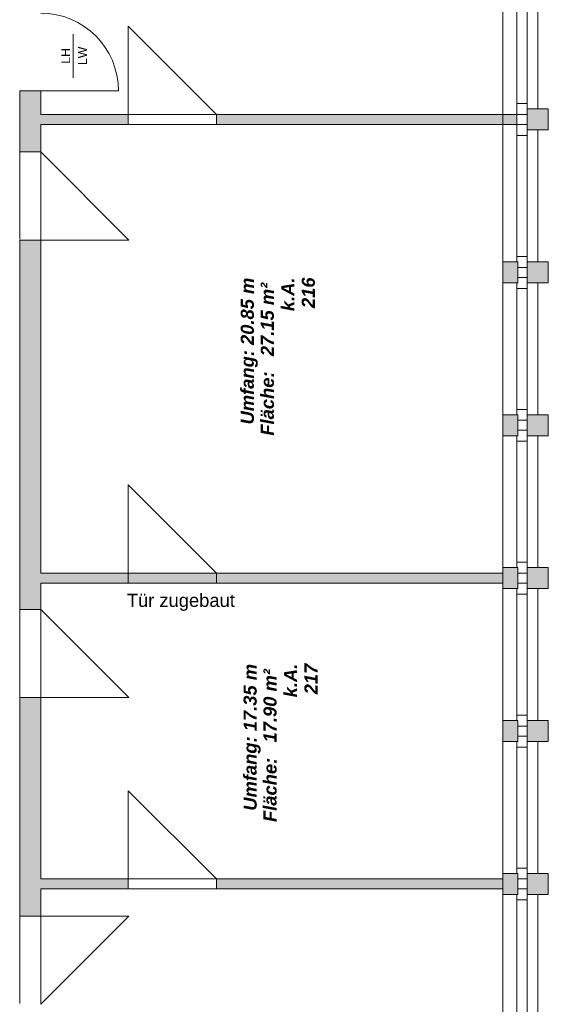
# Model space of a CAD drawing. Header units: metres. Extents: x -45 to 152, y -127 to 99.
# Tile 408 of 415: x -6 to 0, y 43 to 54. Entities that reach past the tile are written whole.
import ezdxf

# ---------------------------------------------------------------- set-up
doc = ezdxf.new("R2010")
doc.units = ezdxf.units.M
doc.linetypes.add('gestrichelt - 01', pattern=[2, 1, -1])
doc.layers.add('_OG 2 - B (3D)', color=7, linetype='Continuous', lineweight=9)
doc.layers.add('COE_Bestand-allg.', color=7, linetype='Continuous', lineweight=9)
doc.styles.add('Arial', font='arial.ttf')
doc.styles.add('Arial (bold italic)', font='arialbi.ttf')

# ---------------------------------------------------------------- blocks, each defined once
blk = doc.blocks.new('Group-15')
at = {"layer": 'COE_Bestand-allg.', "linetype": 'Continuous', "lineweight": 0, "transparency": 33554687}
for points in [[(-5.825, 52.363), (-5.825, 52.675), (-4.825, 52.675), (-4.825, 52.79), (-5.825, 52.79), (-5.825, 53.06), (-6.065, 53.06), (-6.065, 52.363)], [(-0.378, 52.675), (-0.378, 52.79), (-3.815, 52.79), (-3.815, 52.675)], [(-0.018, 52.613), (-0.018, 52.853), (-0.258, 52.853), (-0.258, 52.613)], [(-5.825, 47.125), (-5.825, 47.425), (-4.825, 47.425), (-4.825, 47.54), (-5.825, 47.54), (-5.825, 51.353), (-6.065, 51.353), (-6.065, 47.125)], [(-0.365, 50.863), (-0.365, 51.103), (-0.538, 51.103), (-0.538, 50.863)], [(-0.018, 50.863), (-0.018, 51.103), (-0.258, 51.103), (-0.258, 50.863)], [(-0.365, 49.113), (-0.365, 49.353), (-0.538, 49.353), (-0.538, 49.113)], [(-0.018, 49.113), (-0.018, 49.353), (-0.258, 49.353), (-0.258, 49.113)], [(-0.365, 47.363), (-0.365, 47.603), (-0.538, 47.603), (-0.538, 47.363)], [(-0.018, 47.363), (-0.018, 47.603), (-0.258, 47.603), (-0.258, 47.363)], [(-3.815, 47.425), (-3.815, 47.54), (-4.825, 47.54), (-4.825, 47.425)], [(-0.538, 47.425), (-0.538, 47.54), (-3.815, 47.54), (-3.815, 47.425)], [(-5.825, 43.615), (-5.825, 43.925), (-4.825, 43.925), (-4.825, 44.04), (-5.825, 44.04), (-5.825, 46.115), (-6.065, 46.115), (-6.065, 43.615)], [(-0.365, 45.613), (-0.365, 45.853), (-0.538, 45.853), (-0.538, 45.613)], [(-0.018, 45.613), (-0.018, 45.853), (-0.258, 45.853), (-0.258, 45.613)], [(-0.365, 43.863), (-0.365, 44.103), (-0.538, 44.103), (-0.538, 43.863)], [(-0.018, 43.863), (-0.018, 44.103), (-0.258, 44.103), (-0.258, 43.863)], [(-0.538, 43.925), (-0.538, 44.04), (-3.815, 44.04), (-3.815, 43.925)]]:
    blk.add_hatch(color=252, dxfattribs=at).paths.add_polyline_path(points)
at = {"layer": 'COE_Bestand-allg.', "color": 7, "linetype": 'Continuous', "lineweight": 9, "transparency": 33554687}
for p, q in [((-0.538, 51.103), (-0.538, 54.363)), ((-0.138, 52.853), (-0.138, 54.363)), ((-0.378, 52.915), (-0.378, 54.3)), ((-0.258, 52.915), (-0.258, 54.3)), ((-4.825, 52.79), (-4.825, 53.8)), ((-4.825, 53.8), (-3.815, 52.79)), ((-5.453, 53.211), (-5.453, 53.711)), ((-5.825, 53.06), (-6.065, 53.06)), ((-6.065, 53.06), (-6.065, 52.363)), ((-5.825, 53.06), (-4.935, 53.06)), ((-5.825, 53.06), (-5.825, 52.79)), ((-0.378, 52.79), (-0.378, 52.915)), ((-0.258, 52.915), (-0.378, 52.915)), ((-0.258, 52.853), (-0.258, 52.915)), ((-4.825, 52.79), (-5.825, 52.79)), ((-4.825, 52.79), (-4.825, 52.675)), ((-3.815, 52.79), (-3.815, 52.675)), ((-0.378, 52.79), (-3.815, 52.79)), ((-0.378, 52.79), (-0.378, 52.675)), ((-0.258, 52.79), (-0.378, 52.79)), ((-5.825, 52.675), (-5.825, 52.363)), ((-4.825, 52.675), (-5.825, 52.675)), ((-0.378, 52.675), (-3.815, 52.675)), ((-0.378, 52.675), (-0.378, 52.55)), ((-0.258, 52.675), (-0.378, 52.675)), ((-0.258, 52.55), (-0.378, 52.55)), ((-0.378, 52.55), (-0.378, 51.165)), ((-0.258, 52.613), (-0.258, 52.55)), ((-0.258, 52.55), (-0.258, 51.165)), ((-0.138, 52.613), (-0.138, 51.103)), ((-5.825, 52.363), (-6.065, 52.363)), ((-4.815, 51.353), (-5.825, 52.363)), ((-6.065, 51.353), (-6.065, 47.125)), ((-5.825, 51.353), (-6.065, 51.353)), ((-5.825, 51.353), (-5.825, 47.54)), ((-5.825, 51.353), (-4.815, 51.353)), ((-0.378, 51.103), (-0.378, 51.165)), ((-0.258, 51.165), (-0.378, 51.165)), ((-0.258, 51.103), (-0.258, 51.165)), ((-0.258, 51.04), (-0.365, 51.04)), ((-0.538, 50.863), (-0.538, 47.603)), ((-0.378, 50.863), (-0.378, 50.8)), ((-0.258, 50.925), (-0.365, 50.925)), ((-0.258, 50.863), (-0.258, 50.8)), ((-0.138, 49.353), (-0.138, 50.863)), ((-0.258, 50.8), (-0.378, 50.8)), ((-0.378, 49.415), (-0.378, 50.8)), ((-0.258, 49.415), (-0.258, 50.8)), ((-0.378, 49.353), (-0.378, 49.415)), ((-0.258, 49.415), (-0.378, 49.415)), ((-0.258, 49.353), (-0.258, 49.415)), ((-0.258, 49.29), (-0.365, 49.29)), ((-0.258, 49.175), (-0.365, 49.175)), ((-0.378, 49.113), (-0.378, 49.05)), ((-0.378, 49.05), (-0.378, 47.665)), ((-0.258, 49.05), (-0.378, 49.05)), ((-0.258, 49.113), (-0.258, 49.05)), ((-0.258, 49.05), (-0.258, 47.665)), ((-0.138, 49.113), (-0.138, 47.603)), ((-4.825, 47.54), (-4.825, 48.55)), ((-4.825, 48.55), (-3.815, 47.54)), ((-0.378, 47.603), (-0.378, 47.665)), ((-0.258, 47.665), (-0.378, 47.665)), ((-0.258, 47.603), (-0.258, 47.665)), ((-4.825, 47.54), (-5.825, 47.54)), ((-4.825, 47.54), (-4.825, 47.425)), ((-3.815, 47.54), (-4.825, 47.54)), ((-3.815, 47.54), (-3.815, 47.425)), ((-0.538, 47.54), (-3.815, 47.54)), ((-0.258, 47.54), (-0.365, 47.54)), ((-5.825, 47.425), (-5.825, 47.125)), ((-4.825, 47.425), (-5.825, 47.425)), ((-4.825, 47.425), (-3.815, 47.425)), ((-0.538, 47.425), (-3.815, 47.425)), ((-0.538, 44.103), (-0.538, 47.363)), ((-0.378, 47.363), (-0.378, 47.3)), ((-0.258, 47.425), (-0.365, 47.425)), ((-0.258, 47.363), (-0.258, 47.3)), ((-0.138, 45.853), (-0.138, 47.363)), ((-0.258, 47.3), (-0.378, 47.3)), ((-0.378, 45.915), (-0.378, 47.3)), ((-0.258, 45.915), (-0.258, 47.3)), ((-5.825, 47.125), (-6.065, 47.125)), ((-4.815, 46.115), (-5.825, 47.125)), ((-6.065, 46.115), (-6.065, 43.615)), ((-5.825, 46.115), (-6.065, 46.115)), ((-5.825, 46.115), (-5.825, 44.04)), ((-5.825, 46.115), (-4.815, 46.115)), ((-0.378, 45.853), (-0.378, 45.915)), ((-0.258, 45.915), (-0.378, 45.915)), ((-0.258, 45.853), (-0.258, 45.915)), ((-0.258, 45.79), (-0.365, 45.79)), ((-0.258, 45.675), (-0.365, 45.675)), ((-0.378, 45.613), (-0.378, 45.55)), ((-0.378, 45.55), (-0.378, 44.165)), ((-0.258, 45.55), (-0.378, 45.55)), ((-0.258, 45.613), (-0.258, 45.55)), ((-0.258, 45.55), (-0.258, 44.165)), ((-0.138, 45.613), (-0.138, 44.103)), ((-4.825, 44.04), (-4.825, 45.05)), ((-4.825, 45.05), (-3.815, 44.04)), ((-0.378, 44.103), (-0.378, 44.165)), ((-0.258, 44.165), (-0.378, 44.165)), ((-0.258, 44.103), (-0.258, 44.165)), ((-4.825, 44.04), (-5.825, 44.04)), ((-4.825, 44.04), (-4.825, 43.925)), ((-3.815, 44.04), (-3.815, 43.925)), ((-0.538, 44.04), (-3.815, 44.04)), ((-0.258, 44.04), (-0.365, 44.04)), ((-5.825, 43.925), (-5.825, 43.615)), ((-4.825, 43.925), (-5.825, 43.925)), ((-0.538, 43.925), (-3.815, 43.925)), ((-0.538, 43.863), (-0.538, 40.603)), ((-0.378, 43.863), (-0.378, 43.8)), ((-0.258, 43.925), (-0.365, 43.925)), ((-0.258, 43.863), (-0.258, 43.8)), ((-0.138, 42.353), (-0.138, 43.863)), ((-0.258, 43.8), (-0.378, 43.8)), ((-0.378, 42.415), (-0.378, 43.8)), ((-0.258, 42.415), (-0.258, 43.8)), ((-5.825, 43.615), (-6.065, 43.615)), ((-5.825, 43.615), (-4.815, 43.615)), ((-4.815, 43.615), (-5.825, 42.605))]:
    blk.add_line(p, q, dxfattribs=at)
at = {"layer": 'COE_Bestand-allg.', "color": 7, "linetype": 'gestrichelt - 01', "lineweight": 9, "transparency": 33554687}
for p, q in [((-4.825, 52.79), (-3.815, 52.79)), ((-3.815, 52.675), (-4.825, 52.675)), ((-6.065, 52.363), (-6.065, 51.353)), ((-5.825, 51.353), (-5.825, 52.363)), ((-4.825, 47.54), (-3.815, 47.54)), ((-3.815, 47.425), (-4.825, 47.425)), ((-6.065, 47.125), (-6.065, 46.115)), ((-5.825, 46.115), (-5.825, 47.125)), ((-4.825, 44.04), (-3.815, 44.04)), ((-3.815, 43.925), (-4.825, 43.925)), ((-6.065, 43.615), (-6.065, 42.605)), ((-5.825, 42.605), (-5.825, 43.615))]:
    blk.add_line(p, q, dxfattribs=at)
at = {"layer": 'COE_Bestand-allg.', "color": 7, "linetype": 'Continuous', "lineweight": 9, "transparency": 33554687, "flags": 128}
for points in [[(-5.825, 52.363), (-5.825, 52.675), (-4.825, 52.675), (-4.825, 52.79), (-5.825, 52.79), (-5.825, 53.06), (-6.065, 53.06), (-6.065, 52.363)], [(-0.378, 52.675), (-0.378, 52.79), (-3.815, 52.79), (-3.815, 52.675)], [(-0.018, 52.613), (-0.018, 52.853), (-0.258, 52.853), (-0.258, 52.613)], [(-0.258, 52.613), (-0.258, 52.853), (-0.018, 52.853), (-0.018, 52.613)], [(-5.825, 47.125), (-5.825, 47.425), (-4.825, 47.425), (-4.825, 47.54), (-5.825, 47.54), (-5.825, 51.353), (-6.065, 51.353), (-6.065, 47.125)], [(-0.538, 50.863), (-0.538, 51.103), (-0.365, 51.103), (-0.365, 50.863)], [(-0.365, 50.863), (-0.365, 51.103), (-0.538, 51.103), (-0.538, 50.863)], [(-0.018, 50.863), (-0.018, 51.103), (-0.258, 51.103), (-0.258, 50.863)], [(-0.258, 50.863), (-0.258, 51.103), (-0.018, 51.103), (-0.018, 50.863)], [(-0.538, 49.113), (-0.538, 49.353), (-0.365, 49.353), (-0.365, 49.113)], [(-0.365, 49.113), (-0.365, 49.353), (-0.538, 49.353), (-0.538, 49.113)], [(-0.018, 49.113), (-0.018, 49.353), (-0.258, 49.353), (-0.258, 49.113)], [(-0.258, 49.113), (-0.258, 49.353), (-0.018, 49.353), (-0.018, 49.113)], [(-0.538, 47.363), (-0.538, 47.603), (-0.365, 47.603), (-0.365, 47.363)], [(-0.365, 47.363), (-0.365, 47.603), (-0.538, 47.603), (-0.538, 47.363)], [(-0.018, 47.363), (-0.018, 47.603), (-0.258, 47.603), (-0.258, 47.363)], [(-0.258, 47.363), (-0.258, 47.603), (-0.018, 47.603), (-0.018, 47.363)], [(-3.815, 47.425), (-3.815, 47.54), (-4.825, 47.54), (-4.825, 47.425)], [(-0.538, 47.425), (-0.538, 47.54), (-3.815, 47.54), (-3.815, 47.425)], [(-5.825, 43.615), (-5.825, 43.925), (-4.825, 43.925), (-4.825, 44.04), (-5.825, 44.04), (-5.825, 46.115), (-6.065, 46.115), (-6.065, 43.615)], [(-0.538, 45.613), (-0.538, 45.853), (-0.365, 45.853), (-0.365, 45.613)], [(-0.365, 45.613), (-0.365, 45.853), (-0.538, 45.853), (-0.538, 45.613)], [(-0.018, 45.613), (-0.018, 45.853), (-0.258, 45.853), (-0.258, 45.613)], [(-0.258, 45.613), (-0.258, 45.853), (-0.018, 45.853), (-0.018, 45.613)], [(-0.538, 43.863), (-0.538, 44.103), (-0.365, 44.103), (-0.365, 43.863)], [(-0.365, 43.863), (-0.365, 44.103), (-0.538, 44.103), (-0.538, 43.863)], [(-0.018, 43.863), (-0.018, 44.103), (-0.258, 44.103), (-0.258, 43.863)], [(-0.258, 43.863), (-0.258, 44.103), (-0.018, 44.103), (-0.018, 43.863)], [(-0.538, 43.925), (-0.538, 44.04), (-3.815, 44.04), (-3.815, 43.925)]]:
    blk.add_lwpolyline(points, close=True, dxfattribs=at)
at = {"layer": 'COE_Bestand-allg.', "color": 7, "linetype": 'Continuous', "lineweight": 9, "transparency": 33554687}
blk.add_arc((-5.825, 53.06), 0.89, 0, 90, dxfattribs=at)
at = {"layer": 'COE_Bestand-allg.', "color": 7, "transparency": 33554687, "rotation": 90, "line_spacing_factor": 0.25}
for s, insert, char_height, attachment_point, style in [('LH', (-5.588, 53.461), 0.1002, 2, 'Arial'), ('LW', (-5.296, 53.461), 0.1002, 8, 'Arial'), ('Umfang: 20.85 m', (-3.536, 49.242), 0.15027, 1, 'Arial (bold italic)'), ('k.A.', (-3.073, 50.539), 0.1503, 1, 'Arial (bold italic)'), ('216', (-2.838, 50.574), 0.1503, 1, 'Arial (bold italic)'), ('Fläche:   27.15 m² ', (-3.307, 49.114), 0.15027, 1, 'Arial (bold italic)'), ('k.A.', (-3.041, 46.118), 0.1503, 1, 'Arial (bold italic)'), ('217', (-2.807, 46.153), 0.1503, 1, 'Arial (bold italic)'), ('Umfang: 17.35 m', (-3.504, 44.821), 0.15027, 1, 'Arial (bold italic)'), ('Fläche:   17.90 m² ', (-3.276, 44.692), 0.15027, 1, 'Arial (bold italic)')]:
    blk.add_mtext(s, dxfattribs=dict(at, insert=insert, char_height=char_height, attachment_point=attachment_point, style=style))
at = {"layer": 'COE_Bestand-allg.', "color": 7, "transparency": 33554687, "insert": (-4.84, 47.304), "char_height": 0.15027, "attachment_point": 1, "line_spacing_factor": 0.25, "style": 'Arial'}
blk.add_mtext('Tür zugebaut', dxfattribs=at)
blk = doc.blocks.new('OG 2 - B (3D)')
at = {"layer": 'COE_Bestand-allg.', "color": 7, "transparency": 33554687}
blk.add_blockref('Group-15', (0, 0), dxfattribs=at)

msp = doc.modelspace()

# ---------------------------------------------------------------- block references
at = {"layer": '_OG 2 - B (3D)'}
msp.add_blockref('OG 2 - B (3D)', (0, 0), dxfattribs=at)

doc.saveas('drawing.dxf')
